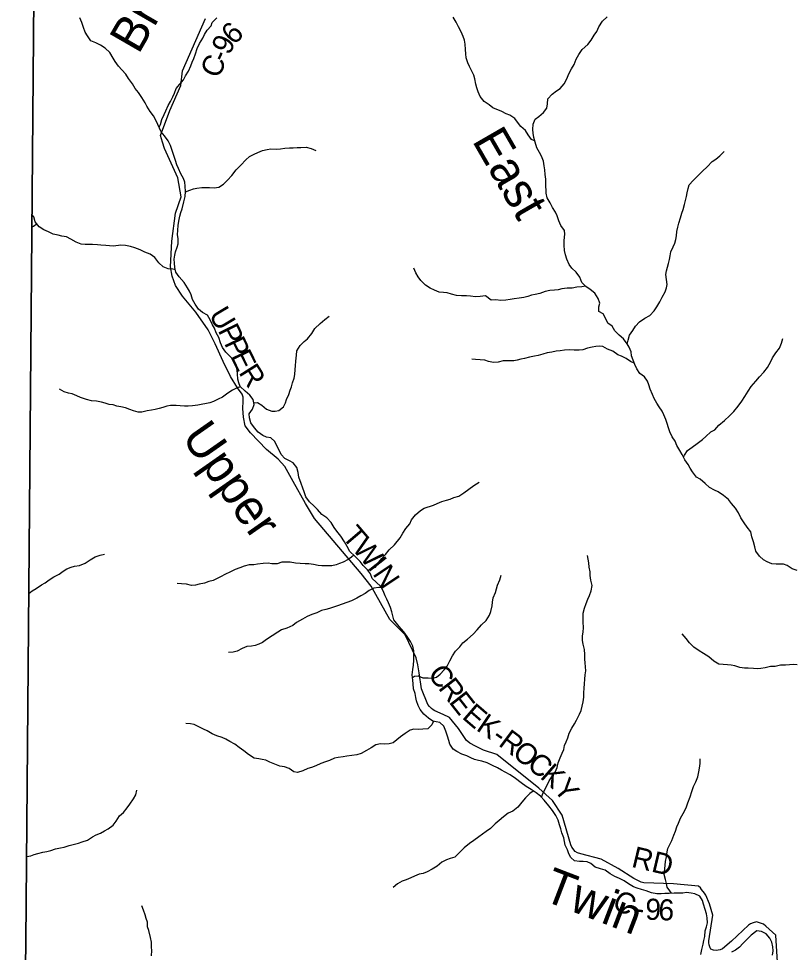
# Model space of a CAD drawing. Extents: x 1624196 to 2029251, y 146837 to 440034.
# Drawn here: x 1749044 to 1760038, y 241485 to 254737 of the extents above; entities that cross this region are included whole.
import ezdxf

# ---------------------------------------------------------------- set-up
doc = ezdxf.new("R2010")
doc.units = 0
for name, color, linetype in [('GM_X_Adjacent_County', 7, 'Continuous'), ('GM_X_County', 7, 'Continuous'), ('GM_X_County_Road', 7, 'Continuous'), ('GM_X_County_Road_Text', 7, 'Continuous'), ('GM_X_Minor_River', 7, 'Continuous'), ('GM_X_Minor_River_Text', 7, 'Continuous'), ('GM_X_Township', 7, 'Continuous')]:
    doc.layers.add(name, color=color, linetype=linetype)

msp = doc.modelspace()

# ---------------------------------------------------------------- linework, layer by layer
at = {"layer": 'GM_X_Adjacent_County'}
msp.add_lwpolyline([(1749392, 271465), (1749270, 259526), (1749262, 255594), (1749145, 241637), (1749044, 234043)], dxfattribs=at)
at = {"layer": 'GM_X_County'}
msp.add_lwpolyline([(1749044, 234043), (1749145, 241637), (1749262, 255594), (1749270, 259526), (1749392, 271465)], dxfattribs=at)
at = {"layer": 'GM_X_County_Road'}
for points in [[(1751085, 252983), (1751057, 253079), (1751191, 253432), (1751347, 253788), (1751367, 253998), (1751696, 254738)], [(1759830, 241042), (1759790, 241729), (1759646, 241858), (1759616, 241884), (1759558, 241906), (1759516, 241917), (1759469, 241906), (1759429, 241891), (1759403, 241871), (1759160, 241644), (1759033, 241536), (1758999, 241521), (1758942, 241513), (1758904, 241518), (1758868, 241532), (1758856, 241551), (1758843, 241592), (1758838, 241622), (1758839, 241650), (1758897, 242011), (1758847, 242173), (1758797, 242297), (1758777, 242326), (1758737, 242376), (1758719, 242401), (1758693, 242422), (1758337, 242458), (1757914, 242473), (1757878, 242482), (1757830, 242503), (1757774, 242531), (1757554, 242675), (1757311, 242805), (1757023, 242881), (1756975, 242896), (1756943, 242918), (1756896, 242978), (1756881, 243012), (1756758, 243434), (1756619, 243642), (1756428, 243817), (1755830, 244295), (1755643, 244355), (1755527, 244409), (1755445, 244456), (1755418, 244477), (1755400, 244494), (1755288, 244663), (1755159, 244820), (1755067, 244861), (1754952, 244912), (1754925, 244929), (1754904, 244948), (1754874, 244976), (1754852, 245001), (1754761, 245226), (1754726, 245452), (1754707, 245565), (1754685, 245664), (1754528, 245993), (1754311, 246208), (1754046, 246683), (1753906, 246862), (1753242, 247642), (1753115, 247857), (1752939, 248167), (1752820, 248380), (1752729, 248483), (1752561, 248622), (1752446, 248739), (1752336, 248858), (1752259, 248958), (1752236, 249081), (1752224, 249205), (1752231, 249307), (1752229, 249365), (1752218, 249408), (1752150, 249498), (1752051, 249657), (1751946, 249870), (1751833, 250120), (1751733, 250323), (1751558, 250570), (1751367, 250800), (1751272, 250951), (1751221, 251083), (1751201, 251216), (1751216, 251577), (1751272, 251975), (1751348, 252210), (1751303, 252479), (1751112, 252895), (1751085, 252983)]]:
    msp.add_lwpolyline(points, dxfattribs=at)
at = {"layer": 'GM_X_Minor_River'}
for points in [[(1751402, 252415), (1751385, 252471), (1751347, 252535), (1751313, 252610), (1751288, 252662), (1751268, 252724), (1751247, 252797), (1751221, 252867), (1751198, 252937), (1751166, 253002), (1751113, 253072), (1751065, 253133), (1751041, 253183), (1751020, 253235), (1750986, 253304), (1750957, 253356), (1750911, 253421), (1750864, 253495), (1750838, 253545), (1750792, 253618), (1750745, 253690), (1750699, 253747), (1750658, 253811), (1750604, 253886), (1750567, 253948), (1750507, 254013), (1750463, 254063), (1750414, 254128), (1750384, 254178), (1750340, 254257), (1750273, 254319), (1750203, 254360), (1750137, 254393), (1750069, 254423), (1750020, 254494), (1749990, 254546), (1749965, 254610), (1749939, 254683), (1749912, 254749)], [(1751037, 253195), (1751058, 253237), (1751074, 253307), (1751111, 253375), (1751132, 253431), (1751166, 253503), (1751201, 253561), (1751231, 253627), (1751254, 253679), (1751278, 253745), (1751329, 253809), (1751383, 253871), (1751412, 253925), (1751452, 253992), (1751487, 254066), (1751508, 254122), (1751530, 254174), (1751555, 254238), (1751579, 254312), (1751612, 254384), (1751660, 254460), (1751679, 254512), (1751719, 254574), (1751774, 254634), (1751792, 254684), (1751855, 254750)], [(1756367, 253002), (1756320, 253022), (1756273, 253088), (1756237, 253150), (1756173, 253209), (1756123, 253267), (1756085, 253322), (1756015, 253366), (1755963, 253387), (1755899, 253421), (1755775, 253474), (1755721, 253512), (1755651, 253561), (1755594, 253631), (1755566, 253700), (1755544, 253754), (1755531, 253806), (1755519, 253884), (1755503, 253935), (1755472, 254003), (1755444, 254057), (1755418, 254110), (1755394, 254180), (1755389, 254240), (1755385, 254302), (1755380, 254374), (1755370, 254431), (1755352, 254483), (1755325, 254551), (1755285, 254622), (1755251, 254690), (1755210, 254758)], [(1756525, 252461), (1756518, 252525), (1756512, 252593), (1756502, 252648), (1756491, 252714), (1756463, 252784), (1756437, 252839), (1756396, 252905), (1756372, 252985), (1756353, 253050), (1756345, 253114), (1756341, 253164), (1756346, 253238), (1756374, 253310), (1756425, 253350), (1756491, 253406), (1756540, 253468), (1756548, 253530), (1756555, 253598), (1756615, 253664), (1756678, 253711), (1756730, 253747), (1756785, 253811), (1756822, 253883), (1756850, 253955), (1756891, 254023), (1756927, 254089), (1756958, 254163), (1756992, 254227), (1757041, 254301), (1757120, 254371), (1757168, 254434), (1757213, 254502), (1757247, 254554), (1757278, 254620), (1757329, 254700), (1757395, 254762)], [(1751411, 252279), (1751471, 252304), (1751524, 252321), (1751574, 252333), (1751644, 252341), (1751694, 252342), (1751750, 252342), (1751820, 252337), (1751886, 252347), (1751951, 252387), (1752009, 252444), (1752068, 252510), (1752133, 252592), (1752199, 252658), (1752266, 252732), (1752319, 252781), (1752385, 252815), (1752439, 252837), (1752506, 252864), (1752570, 252880), (1752624, 252888), (1752706, 252887), (1752758, 252891), (1752822, 252898), (1752887, 252904), (1752939, 252905), (1752997, 252907), (1753049, 252911), (1753125, 252912), (1753193, 252894), (1753261, 252865)], [(1757682, 250117), (1757693, 250175), (1757711, 250247), (1757762, 250313), (1757800, 250374), (1757855, 250432), (1757931, 250486), (1758002, 250524), (1758061, 250592), (1758099, 250647), (1758144, 250719), (1758178, 250785), (1758221, 250861), (1758239, 250915), (1758246, 250965), (1758238, 251034), (1758227, 251106), (1758237, 251156), (1758251, 251210), (1758266, 251262), (1758282, 251320), (1758292, 251372), (1758301, 251428), (1758331, 251498), (1758358, 251552), (1758372, 251602), (1758381, 251656), (1758385, 251715), (1758397, 251777), (1758412, 251837), (1758436, 251909), (1758457, 251979), (1758473, 252031), (1758492, 252099), (1758508, 252155), (1758521, 252213), (1758531, 252267), (1758544, 252327), (1758562, 252377), (1758617, 252441), (1758677, 252503), (1758748, 252573), (1758817, 252633), (1758885, 252708), (1758936, 252742), (1758996, 252792), (1759055, 252850)], [(1760094, 246907), (1760022, 246927), (1759950, 246976), (1759900, 246996), (1759846, 246994), (1759794, 246993), (1759731, 246997), (1759665, 247029), (1759613, 247058), (1759557, 247106), (1759504, 247177), (1759494, 247241), (1759472, 247313), (1759449, 247384), (1759435, 247454), (1759383, 247518), (1759338, 247581), (1759292, 247653), (1759260, 247721), (1759215, 247788), (1759161, 247858), (1759117, 247911), (1759047, 247969), (1758971, 248022), (1758917, 248046), (1758849, 248085), (1758785, 248139), (1758717, 248200), (1758663, 248230), (1758606, 248303), (1758572, 248357), (1758546, 248407), (1758500, 248476), (1758459, 248552), (1758429, 248608), (1758385, 248681), (1758362, 248741), (1758318, 248804), (1758286, 248874), (1758267, 248928), (1758247, 248992), (1758229, 249047), (1758199, 249115), (1758176, 249165), (1758134, 249226), (1758102, 249278), (1758065, 249348), (1758037, 249403), (1758005, 249477), (1757987, 249541), (1757968, 249591), (1757926, 249654), (1757858, 249702), (1757818, 249767), (1757789, 249827), (1757763, 249891), (1757743, 249954), (1757738, 250008), (1757708, 250074), (1757678, 250124), (1757630, 250193), (1757565, 250247), (1757505, 250308), (1757467, 250372), (1757407, 250413), (1757371, 250485), (1757338, 250548), (1757276, 250580), (1757278, 250648), (1757293, 250698), (1757267, 250766), (1757219, 250841), (1757157, 250895), (1757091, 250938), (1757036, 250994), (1757008, 251069), (1756956, 251139), (1756894, 251196), (1756857, 251250), (1756825, 251322), (1756807, 251383), (1756792, 251447), (1756786, 251521), (1756787, 251591), (1756793, 251678), (1756792, 251730), (1756740, 251800), (1756710, 251866), (1756688, 251939), (1756661, 251991), (1756621, 252059), (1756585, 252124), (1756544, 252194), (1756528, 252261), (1756525, 252397), (1756525, 252461)], [(1754369, 246205), (1754338, 246316), (1754323, 246380), (1754293, 246447), (1754267, 246497), (1754244, 246547), (1754218, 246614), (1754185, 246678), (1754119, 246737), (1754063, 246793), (1754038, 246858), (1753996, 246912), (1753932, 246977), (1753889, 247033), (1753813, 247108), (1753744, 247176), (1753706, 247245), (1753667, 247311), (1753615, 247390), (1753558, 247464), (1753522, 247515), (1753478, 247587), (1753417, 247654), (1753345, 247701), (1753283, 247769), (1753238, 247820), (1753172, 247880), (1753120, 247949), (1753095, 248019), (1753079, 248071), (1753052, 248140), (1753022, 248228), (1753009, 248298), (1752993, 248369), (1752938, 248431), (1752886, 248460), (1752822, 248496), (1752770, 248549), (1752741, 248615), (1752701, 248684), (1752678, 248738), (1752624, 248786), (1752560, 248799), (1752508, 248819), (1752444, 248870), (1752389, 248928), (1752339, 249001), (1752318, 249071), (1752314, 249127), (1752363, 249197), (1752385, 249261), (1752374, 249330), (1752326, 249394), (1752257, 249449), (1752189, 249517), (1752169, 249568), (1752156, 249622), (1752148, 249694), (1752145, 249748), (1752131, 249823), (1752098, 249891), (1752040, 249945), (1751982, 250006), (1751939, 250068), (1751909, 250137), (1751884, 250213), (1751846, 250280), (1751823, 250342), (1751797, 250394), (1751764, 250461), (1751722, 250527), (1751654, 250568), (1751596, 250614), (1751551, 250685), (1751513, 250753), (1751492, 250818), (1751470, 250868), (1751441, 250918), (1751395, 250991), (1751323, 251071), (1751276, 251138), (1751262, 251206), (1751255, 251266), (1751251, 251325), (1751258, 251379), (1751268, 251429), (1751293, 251493), (1751309, 251543), (1751306, 251615), (1751300, 251667), (1751303, 251735), (1751307, 251802), (1751316, 251864), (1751332, 251932), (1751347, 251984), (1751363, 252038), (1751388, 252138), (1751407, 252214), (1751411, 252286), (1751408, 252358), (1751402, 252415)], [(1751269, 251172), (1751234, 251182), (1751164, 251187), (1751096, 251213), (1751033, 251270), (1750977, 251346), (1750909, 251393), (1750833, 251424), (1750766, 251458), (1750692, 251483), (1750632, 251503), (1750558, 251516), (1750494, 251522), (1750389, 251507), (1750333, 251511), (1750279, 251516), (1750211, 251522), (1750161, 251529), (1750093, 251533), (1750039, 251531), (1749987, 251530), (1749933, 251538), (1749859, 251567), (1749785, 251609), (1749721, 251642), (1749655, 251652), (1749603, 251665), (1749535, 251679), (1749469, 251710), (1749403, 251740), (1749337, 251783), (1749280, 251853), (1749258, 251924), (1749235, 251952)], [(1749305, 251823), (1749255, 251789), (1749233, 251778)], [(1757090, 250939), (1757035, 250932), (1756965, 250927), (1756897, 250911), (1756830, 250911), (1756754, 250902), (1756702, 250888), (1756649, 250886), (1756581, 250877), (1756515, 250865), (1756440, 250835), (1756374, 250820), (1756324, 250812), (1756272, 250796), (1756213, 250778), (1756147, 250771), (1756075, 250759), (1756020, 250749), (1755960, 250740), (1755886, 250738), (1755816, 250745), (1755749, 250741), (1755669, 250802), (1755593, 250792), (1755527, 250788), (1755457, 250797), (1755399, 250801), (1755330, 250804), (1755256, 250808), (1755188, 250828), (1755124, 250847), (1755074, 250851), (1755010, 250857), (1754945, 250886), (1754885, 250914), (1754817, 250957), (1754752, 251021), (1754714, 251072), (1754680, 251132), (1754652, 251196)], [(1752382, 249283), (1752434, 249287), (1752495, 249250), (1752563, 249196), (1752635, 249167), (1752685, 249167), (1752735, 249177), (1752804, 249230), (1752830, 249284), (1752845, 249334), (1752879, 249402), (1752896, 249462), (1752914, 249512), (1752929, 249568), (1752955, 249634), (1752964, 249688), (1752968, 249757), (1752973, 249811), (1752979, 249875), (1752986, 249961), (1752990, 250023), (1753041, 250099), (1753094, 250155), (1753144, 250195), (1753205, 250270), (1753249, 250340), (1753322, 250410), (1753390, 250466), (1753451, 250515)], [(1757780, 249849), (1757725, 249870), (1757667, 249916), (1757601, 249946), (1757547, 249965), (1757477, 250019), (1757403, 250048), (1757335, 250082), (1757285, 250089), (1757234, 250085), (1757182, 250077), (1757116, 250060), (1757051, 250038), (1756999, 250032), (1756927, 250033), (1756865, 250037), (1756792, 250033), (1756728, 250022), (1756674, 250016), (1756612, 250002), (1756545, 249993), (1756483, 249973), (1756415, 249957), (1756364, 249947), (1756296, 249934), (1756224, 249916), (1756173, 249902), (1756121, 249891), (1756071, 249883), (1755985, 249881), (1755920, 249880), (1755848, 249864), (1755782, 249855), (1755714, 249869), (1755662, 249889), (1755595, 249896), (1755527, 249900), (1755473, 249904)], [(1758479, 248514), (1758493, 248542), (1758535, 248610), (1758604, 248654), (1758675, 248705), (1758747, 248765), (1758798, 248807), (1758868, 248871), (1758925, 248900), (1758983, 248966), (1759060, 249034), (1759131, 249098), (1759195, 249163), (1759256, 249237), (1759309, 249307), (1759351, 249373), (1759396, 249449), (1759440, 249517), (1759505, 249591), (1759560, 249653), (1759618, 249718), (1759671, 249786), (1759718, 249872), (1759744, 249924), (1759791, 249994), (1759843, 250062), (1759872, 250130), (1759890, 250198)], [(1752193, 249513), (1752145, 249496), (1752078, 249464), (1752014, 249420), (1751939, 249365), (1751875, 249337), (1751809, 249305), (1751756, 249286), (1751586, 249253), (1751512, 249243), (1751449, 249238), (1751399, 249236), (1751337, 249240), (1751279, 249245), (1751199, 249247), (1751145, 249238), (1751089, 249220), (1751038, 249202), (1750982, 249189), (1750928, 249181), (1750866, 249171), (1750792, 249154), (1750740, 249152), (1750672, 249169), (1750620, 249189), (1750560, 249212), (1750492, 249226), (1750438, 249238), (1750384, 249255), (1750326, 249263), (1750270, 249278), (1750218, 249292), (1750148, 249309), (1750076, 249315), (1750006, 249332), (1749922, 249358), (1749870, 249383), (1749804, 249413), (1749752, 249424), (1749688, 249442), (1749624, 249477)], [(1754376, 247268), (1754457, 247366), (1754496, 247436), (1754540, 247502), (1754597, 247569), (1754619, 247625), (1754676, 247695), (1754747, 247757), (1754799, 247791), (1754932, 247834), (1754982, 247856), (1755048, 247886), (1755115, 247905), (1755169, 247919), (1755219, 247939), (1755292, 247962), (1755364, 248006), (1755435, 248060), (1755505, 248112), (1755578, 248157)], [(1753999, 246908), (1754038, 246922), (1754107, 246953), (1754157, 247021), (1754196, 247073), (1754252, 247133), (1754301, 247199), (1754376, 247268)], [(1749189, 246580), (1749235, 246614), (1749290, 246649), (1749368, 246699), (1749421, 246731), (1749479, 246772), (1749545, 246814), (1749618, 246854), (1749676, 246895), (1749727, 246927), (1749787, 246951), (1749837, 246964), (1749905, 246976), (1749990, 247008), (1750060, 247055), (1750131, 247099), (1750201, 247122), (1750263, 247138)], [(1753799, 247122), (1753769, 247096), (1753719, 247060), (1753650, 247023), (1753598, 247003), (1753548, 246983), (1753488, 246972), (1753413, 246970), (1753347, 246971), (1753295, 246977), (1753227, 246991), (1753161, 246998), (1753111, 247000), (1753041, 247003), (1752973, 247009), (1752895, 247024), (1752837, 247024), (1752777, 247023), (1752712, 246999), (1752638, 246997), (1752586, 247008), (1752512, 247004), (1752434, 246993), (1752380, 246987), (1752314, 246984), (1752245, 246966), (1752185, 246944), (1752117, 246921), (1752048, 246887), (1751972, 246848), (1751920, 246820), (1751853, 246786), (1751803, 246763), (1751743, 246747), (1751679, 246725), (1751604, 246710), (1751554, 246698), (1751496, 246692), (1751424, 246709), (1751356, 246717), (1751292, 246720)], [(1756465, 243685), (1756476, 243725), (1756505, 243787), (1756544, 243857), (1756574, 243917), (1756621, 243989), (1756657, 244043), (1756688, 244107), (1756702, 244173), (1756729, 244245), (1756755, 244313), (1756780, 244365), (1756792, 244419), (1756815, 244475), (1756839, 244531), (1756858, 244595), (1756894, 244665), (1756931, 244727), (1756962, 244781), (1757002, 244865), (1757025, 244919), (1757041, 244977), (1757054, 245041), (1757064, 245109), (1757067, 245169), (1757069, 245236), (1757074, 245296), (1757078, 245364), (1757084, 245426), (1757091, 245480), (1757087, 245536), (1757082, 245592), (1757078, 245645), (1757080, 245711), (1757075, 245783), (1757055, 245861), (1757048, 245911), (1757046, 245974), (1757055, 246032), (1757059, 246092), (1757056, 246178), (1757054, 246242), (1757057, 246298), (1757073, 246370), (1757100, 246438), (1757122, 246496), (1757145, 246552), (1757171, 246618), (1757182, 246693), (1757164, 246769), (1757155, 246835), (1757153, 246885), (1757141, 246952), (1757136, 247014), (1757128, 247066), (1757115, 247118)], [(1754632, 245388), (1754664, 245407), (1754714, 245411), (1754780, 245382), (1754856, 245382), (1754922, 245378), (1754975, 245393), (1755025, 245431), (1755082, 245493), (1755124, 245545), (1755161, 245621), (1755200, 245693), (1755244, 245760), (1755307, 245822), (1755347, 245876), (1755414, 245928), (1755493, 246002), (1755549, 246063), (1755614, 246135), (1755681, 246193), (1755728, 246273), (1755744, 246325), (1755765, 246401), (1755769, 246453), (1755779, 246515), (1755812, 246591), (1755824, 246645), (1755839, 246695), (1755874, 246771), (1755892, 246839)], [(1754192, 246665), (1754154, 246662), (1754086, 246653), (1754020, 246623), (1753961, 246579), (1753899, 246544), (1753841, 246512), (1753766, 246476), (1753702, 246449), (1753636, 246425), (1753567, 246404), (1753511, 246384), (1753455, 246366), (1753403, 246351), (1753343, 246335), (1753274, 246305), (1753204, 246278), (1753138, 246252), (1753073, 246216), (1752989, 246165), (1752936, 246125), (1752850, 246088), (1752773, 246062), (1752723, 246030), (1752560, 245923), (1752506, 245883), (1752451, 245858), (1752401, 245840), (1752349, 245830), (1752281, 245825), (1752216, 245797), (1752146, 245760), (1752090, 245746), (1752022, 245740)], [(1755895, 244070), (1755839, 244104), (1755767, 244137), (1755693, 244176), (1755619, 244198), (1755568, 244208), (1755512, 244221), (1755460, 244245), (1755404, 244272), (1755334, 244296), (1755262, 244335), (1755210, 244371), (1755163, 244438), (1755149, 244490), (1755129, 244554), (1755106, 244626), (1755076, 244695), (1755022, 244745), (1754970, 244758), (1754920, 244768), (1754860, 244808), (1754794, 244867), (1754743, 244934), (1754715, 244988), (1754689, 245054), (1754680, 245104), (1754670, 245161), (1754648, 245227), (1754641, 245297), (1754637, 245349), (1754628, 245426), (1754638, 245498), (1754647, 245560), (1754651, 245630), (1754654, 245694), (1754654, 245764), (1754638, 245831), (1754603, 245897), (1754559, 245967), (1754509, 246036), (1754446, 246110), (1754369, 246205)], [(1760094, 245567), (1760037, 245570), (1759985, 245568), (1759927, 245562), (1759857, 245561), (1759782, 245541), (1759716, 245541), (1759638, 245522), (1759577, 245512), (1759527, 245510), (1759473, 245513), (1759397, 245517), (1759347, 245519), (1759278, 245528), (1759208, 245550), (1759158, 245559), (1759104, 245567), (1759040, 245569), (1758982, 245576), (1758908, 245620), (1758838, 245677), (1758764, 245727), (1758700, 245766), (1758628, 245816), (1758564, 245877), (1758516, 245941), (1758461, 246004)], [(1754357, 244457), (1754300, 244445), (1754238, 244440), (1754180, 244444), (1754111, 244429), (1754049, 244387), (1753981, 244351), (1753906, 244308), (1753844, 244288), (1753770, 244281), (1753699, 244269), (1753649, 244259), (1753579, 244250), (1753525, 244240), (1753457, 244209), (1753398, 244187), (1753330, 244163), (1753260, 244130), (1753201, 244110), (1753149, 244094), (1753075, 244061), (1753001, 244039), (1752950, 244048), (1752885, 244094), (1752815, 244117), (1752749, 244129), (1752681, 244154), (1752609, 244186), (1752551, 244213), (1752501, 244223), (1752451, 244231), (1752385, 244242), (1752307, 244291), (1752239, 244347), (1752174, 244394), (1752110, 244440), (1752040, 244479), (1751982, 244511), (1751930, 244534), (1751858, 244556), (1751788, 244587), (1751719, 244628), (1751667, 244654), (1751603, 244688), (1751533, 244717), (1751481, 244727), (1751417, 244734)], [(1754929, 244766), (1754908, 244712), (1754849, 244658), (1754779, 244653), (1754716, 244647), (1754654, 244651), (1754598, 244638), (1754527, 244592), (1754463, 244542), (1754357, 244457)], [(1758307, 242323), (1758283, 242356), (1758248, 242411), (1758236, 242463), (1758222, 242517), (1758207, 242588), (1758213, 242668), (1758220, 242724), (1758222, 242774), (1758239, 242840), (1758247, 242910), (1758259, 242960), (1758286, 243014), (1758312, 243074), (1758343, 243150), (1758368, 243204), (1758386, 243264), (1758409, 243318), (1758437, 243388), (1758476, 243456), (1758518, 243538), (1758541, 243608), (1758572, 243690), (1758598, 243770), (1758621, 243840), (1758654, 243906), (1758682, 243976), (1758699, 244048), (1758707, 244100), (1758714, 244166), (1758714, 244233)], [(1758727, 241455), (1758741, 241527), (1758760, 241601), (1758770, 241652), (1758781, 241712), (1758787, 241790), (1758808, 241846), (1758820, 241902), (1758815, 241974), (1758805, 242030), (1758785, 242095), (1758764, 242169), (1758750, 242221), (1758712, 242282), (1758642, 242314), (1758590, 242326), (1758522, 242335), (1758472, 242327), (1758400, 242326), (1758345, 242324), (1758275, 242322), (1758213, 242319), (1758161, 242315), (1758102, 242313), (1758026, 242330), (1757948, 242359), (1757882, 242375), (1757822, 242395), (1757770, 242416), (1757700, 242458), (1757636, 242499), (1757570, 242531), (1757504, 242562), (1757440, 242600), (1757368, 242649), (1757302, 242671), (1757228, 242696), (1757164, 242747), (1757114, 242769), (1757054, 242773), (1757004, 242772), (1756933, 242784), (1756880, 242831), (1756850, 242883), (1756832, 242939), (1756798, 243004), (1756791, 243056), (1756779, 243110), (1756754, 243182), (1756740, 243238), (1756718, 243295), (1756701, 243359), (1756667, 243429), (1756621, 243498), (1756568, 243566), (1756504, 243643), (1756450, 243702), (1756386, 243748), (1756316, 243795), (1756248, 243837), (1756176, 243890), (1756097, 243952), (1756021, 244005), (1755947, 244042), (1755895, 244070)], [(1749158, 242843), (1749215, 242856), (1749265, 242872), (1749315, 242889), (1749388, 242905), (1749442, 242915), (1749500, 242928), (1749568, 242954), (1749638, 242967), (1749689, 242979), (1749761, 243003), (1749835, 243020), (1749891, 243036), (1749946, 243053), (1750020, 243077), (1750092, 243123), (1750143, 243152), (1750207, 243178), (1750261, 243208), (1750312, 243237), (1750384, 243291), (1750427, 243345), (1750475, 243421), (1750532, 243471), (1750582, 243534), (1750621, 243590), (1750674, 243664), (1750708, 243722), (1750721, 243786)], [(1756348, 243773), (1756298, 243741), (1756239, 243677), (1756185, 243615), (1756126, 243545), (1756055, 243491), (1755991, 243458), (1755924, 243410), (1755862, 243356), (1755807, 243309), (1755738, 243243), (1755680, 243199), (1755627, 243163), (1755577, 243126), (1755506, 243070), (1755442, 243028), (1755365, 242969), (1755300, 242901), (1755232, 242835), (1755169, 242817), (1755115, 242800), (1755049, 242766), (1754984, 242710), (1754911, 242665), (1754841, 242629), (1754786, 242603), (1754728, 242594), (1754662, 242568), (1754611, 242544), (1754543, 242515), (1754487, 242497), (1754422, 242455), (1754358, 242405)], [(1750931, 241437), (1750932, 241509), (1750930, 241559), (1750927, 241631), (1750913, 241695), (1750890, 241796), (1750874, 241846), (1750871, 241912), (1750855, 241964), (1750839, 242015), (1750814, 242085), (1750794, 242145)], [(1759742, 241445), (1759751, 241507), (1759745, 241563), (1759732, 241631), (1759706, 241688), (1759652, 241748), (1759588, 241779), (1759520, 241789), (1759439, 241730), (1759379, 241668), (1759320, 241610), (1759273, 241558), (1759219, 241516), (1759162, 241485)]]:
    msp.add_lwpolyline(points, dxfattribs=at)
at = {"layer": 'GM_X_Township'}
msp.add_lwpolyline([(1749044, 234043), (1749145, 241637), (1749262, 255594), (1749270, 259526), (1749392, 271465)], dxfattribs=at)

# ---------------------------------------------------------------- texts
at = {"layer": 'GM_X_County_Road_Text'}
for s, rotation, p in [('6', 45.6182, (1752102, 254353)), ('9', 62.76, (1752031, 254208)), ('C', 65.895, (1751881, 253875)), ('-', 65.2663, (1751981, 254099)), ('U', 300.8054, (1751734, 250535)), ('P', 296.1688, (1751866, 250314)), ('P', 295.493, (1751955, 250133)), ('E', 295.9293, (1752043, 249948)), ('R', 302.3213, (1752159, 249715)), ('T', 310.4116, (1753620, 247383)), ('W', 310.1563, (1753765, 247213)), ('I', 308.2892, (1753987, 246949)), ('N', 303.8709, (1754060, 246857)), ('C', 307.6123, (1754838, 245430)), ('R', 307.6308, (1754988, 245235)), ('E', 308.0752, (1755140, 245037)), ('E', 319.2678, (1755323, 244815)), ('K', 325.8759, (1755523, 244645)), ('R', 323.0548, (1755839, 244429)), ('-', 324.9469, (1755740, 244498)), ('O', 321.6463, (1756034, 244282)), ('C', 321.3481, (1756241, 244118)), ('K', 318.859, (1756431, 243966)), ('Y', 309.1647, (1756620, 243802)), ('RD', 346.5844, (1757728, 242701)), ('C', 330.9155, (1757447, 242129)), ('9', 358.2854, (1757934, 241949)), ('6', 357.7044, (1758118, 241943)), ('-', 351.2555, (1757772, 241971))]:
    msp.add_text(s, height=300, rotation=rotation, dxfattribs=at).set_placement(p)
at = {"layer": 'GM_X_Minor_River_Text'}
for s, height, rotation, p in [('Brushy', 500.1, 59.9973, (1750744, 254220)), ('East', 500, 299.987, (1755472, 253006)), ('Upper', 500, 304.9918, (1751345, 248797)), ('Twin', 500, 339.0019, (1756458, 242233))]:
    msp.add_text(s, height=height, rotation=rotation, dxfattribs=at).set_placement(p)

doc.saveas('drawing.dxf')
